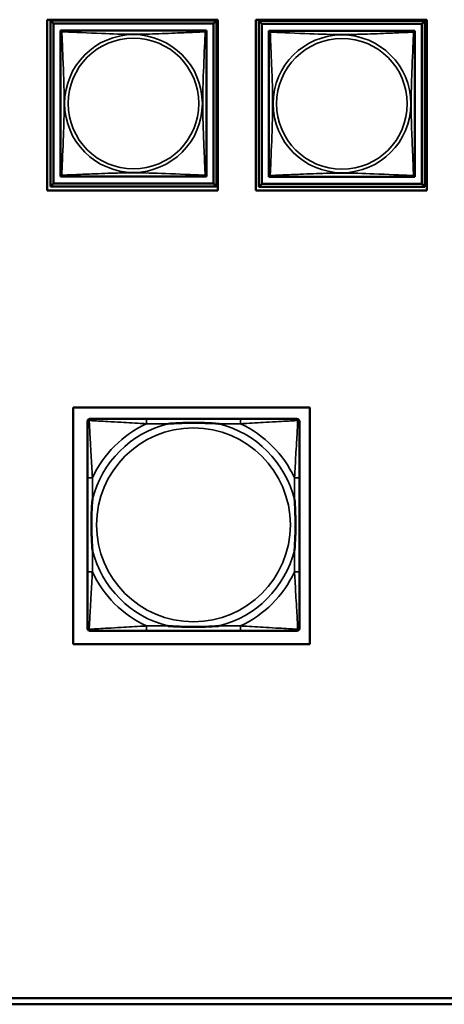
# Model space of a CAD drawing. Header units: inches. Extents: x 0.2 to 58.8, y 1.7 to 68.8.
# Tile 258 of 283: x 45.9 to 47.3, y 54 to 57.2. Entities that reach past the tile are written whole.
import ezdxf

# ---------------------------------------------------------------- set-up
doc = ezdxf.new("R2010")
doc.units = ezdxf.units.IN
doc.header["$MEASUREMENT"] = 0
doc.layers.add('Visible (ANSI)', color=7, linetype='Continuous', lineweight=50)
doc.layers.add('Visible Narrow (ANSI)', color=7, linetype='Continuous', lineweight=35)

msp = doc.modelspace()

# ---------------------------------------------------------------- linework, layer by layer
at = {"layer": 'Visible (ANSI)'}
for p, q in [((45.9675, 56.641), (45.9675, 57.1934)), ((45.9675, 57.1934), (46.5199, 57.1934)), ((46.5199, 57.1934), (46.5199, 56.641)), ((46.6425, 56.641), (46.6425, 57.1934)), ((46.6425, 57.1934), (47.1949, 57.1934)), ((47.1949, 57.1934), (47.1949, 56.641)), ((45.978, 57.1912), (46.5154, 57.1912)), ((45.9878, 57.1813), (45.978, 57.1912)), ((45.978, 56.6538), (45.978, 57.1912)), ((45.9878, 57.1813), (46.5056, 57.1813)), ((45.9878, 56.6636), (45.9878, 57.1813)), ((46.5154, 57.1912), (46.5056, 57.1813)), ((46.5056, 57.1813), (46.5056, 56.6636)), ((46.5154, 57.1912), (46.5154, 56.6538)), ((46.652, 57.1902), (47.1894, 57.1902)), ((46.6618, 57.1803), (46.652, 57.1902)), ((46.652, 56.6528), (46.652, 57.1902)), ((46.6618, 57.1803), (47.1796, 57.1803)), ((46.6618, 56.6626), (46.6618, 57.1803)), ((47.1894, 57.1902), (47.1796, 57.1803)), ((47.1796, 57.1803), (47.1796, 56.6626)), ((47.1894, 57.1902), (47.1894, 56.6528)), ((46.0105, 57.1529), (46.0105, 57.1587)), ((46.0105, 57.1587), (46.0163, 57.1587)), ((46.4771, 57.1587), (46.4829, 57.1587)), ((46.4829, 57.1587), (46.4829, 57.1528)), ((46.6845, 57.1519), (46.6845, 57.1577)), ((46.6845, 57.1577), (46.6903, 57.1577)), ((47.1511, 57.1577), (47.1569, 57.1577)), ((47.1569, 57.1577), (47.1569, 57.1518)), ((46.0105, 56.6863), (46.0105, 56.6921)), ((46.0164, 56.6863), (46.0105, 56.6863)), ((46.4829, 56.6863), (46.477, 56.6863)), ((46.4829, 56.6922), (46.4829, 56.6863)), ((46.6845, 56.6853), (46.6845, 56.6911)), ((46.6904, 56.6853), (46.6845, 56.6853)), ((47.1569, 56.6853), (47.151, 56.6853)), ((47.1569, 56.6912), (47.1569, 56.6853)), ((45.9878, 56.6636), (45.978, 56.6538)), ((46.5154, 56.6538), (45.978, 56.6538)), ((46.5056, 56.6636), (45.9878, 56.6636)), ((46.5056, 56.6636), (46.5154, 56.6538)), ((46.6618, 56.6626), (46.652, 56.6528)), ((47.1894, 56.6528), (46.652, 56.6528)), ((47.1796, 56.6626), (46.6618, 56.6626)), ((47.1796, 56.6626), (47.1894, 56.6528)), ((46.5199, 56.641), (45.9675, 56.641)), ((47.1949, 56.641), (46.6425, 56.641)), ((46.0522, 55.9397), (46.8172, 55.9397)), ((46.0522, 55.1747), (46.0522, 55.9397)), ((46.8172, 55.9397), (46.8172, 55.1747)), ((46.0982, 55.2258), (46.0982, 55.8951)), ((46.106, 55.903), (46.11, 55.903)), ((46.5927, 55.903), (46.2887, 55.903)), ((46.7714, 55.903), (46.7753, 55.903)), ((46.7832, 55.8951), (46.7832, 55.8912)), ((46.0982, 55.7124), (46.0982, 55.4085)), ((46.7832, 55.4085), (46.7832, 55.7124)), ((46.7832, 55.2298), (46.7832, 55.2258)), ((46.7753, 55.218), (46.106, 55.218)), ((46.2887, 55.218), (46.5927, 55.218)), ((46.8172, 55.1747), (46.0522, 55.1747)), ((45.4121, 54.0308), (52.3102, 54.0308)), ((52.3102, 54.0108), (45.4121, 54.0108))]:
    msp.add_line(p, q, dxfattribs=at)
for centre, radius, start, end in [((46.0164, 57.1528), 0.00591, 90, 180), ((46.477, 57.1528), 0.00591, 0, 90), ((46.6904, 57.1518), 0.00591, 90, 180), ((47.151, 57.1518), 0.00591, 0, 90), ((46.0164, 56.6922), 0.00591, 180, 270), ((46.477, 56.6922), 0.00591, 270, 360), ((46.6904, 56.6912), 0.00591, 180, 270), ((47.151, 56.6912), 0.00591, 270, 360), ((46.11, 55.8912), 0.0118, 90, 180), ((46.106, 55.8951), 0.00787, 90, 180), ((46.7714, 55.8912), 0.0118, 0, 90), ((46.7753, 55.8951), 0.00787, 0, 90), ((46.11, 55.2298), 0.0118, 180, 270), ((46.106, 55.2258), 0.00787, 180, 270), ((46.7714, 55.2298), 0.0118, 270, 360), ((46.7753, 55.2258), 0.00787, 270, 0)]:
    msp.add_arc(centre, radius, start, end, dxfattribs=at)
for points, knots in [([(46.0105, 57.1528), (46.0105, 57.1522), (46.0105, 57.1495), (46.0105, 57.1451), (46.0105, 57.137), (46.0105, 57.1231), (46.0105, 57.1069), (46.0105, 57.0908), (46.0105, 57.0726), (46.0105, 57.054), (46.0105, 57.0276), (46.0105, 57.0003), (46.0105, 56.9732), (46.0105, 56.9563), (46.0105, 56.9394), (46.0105, 56.9225), (46.0105, 56.8886), (46.0105, 56.8548), (46.0105, 56.8211), (46.0105, 56.7791), (46.0105, 56.7351), (46.0105, 56.7096), (46.0105, 56.6995), (46.0105, 56.6931), (46.0105, 56.6922)], [0.325731, 0.325731, 0.325731, 0.325731, 0.404774, 0.404774, 0.404774, 0.550532, 0.550532, 0.550532, 0.69629, 0.69629, 0.69629, 0.902598, 0.902598, 0.902598, 1.03154, 1.03154, 1.03154, 1.289425, 1.289425, 1.289425, 1.610774, 1.610774, 1.610774, 1.73735, 1.73735, 1.73735, 1.73735]), ([(46.477, 57.1587), (46.4764, 57.1587), (46.4737, 57.1587), (46.4693, 57.1587), (46.4612, 57.1587), (46.4473, 57.1587), (46.4311, 57.1587), (46.415, 57.1587), (46.3968, 57.1587), (46.3782, 57.1587), (46.3518, 57.1587), (46.3245, 57.1587), (46.2975, 57.1587), (46.2805, 57.1587), (46.2636, 57.1587), (46.2467, 57.1587), (46.2128, 57.1587), (46.179, 57.1587), (46.1453, 57.1587), (46.1033, 57.1587), (46.0594, 57.1587), (46.0338, 57.1587), (46.0237, 57.1587), (46.0173, 57.1587), (46.0164, 57.1587)], [0.325731, 0.325731, 0.325731, 0.325731, 0.404774, 0.404774, 0.404774, 0.550532, 0.550532, 0.550532, 0.69629, 0.69629, 0.69629, 0.902598, 0.902598, 0.902598, 1.03154, 1.03154, 1.03154, 1.289425, 1.289425, 1.289425, 1.610774, 1.610774, 1.610774, 1.73735, 1.73735, 1.73735, 1.73735]), ([(46.4829, 56.6922), (46.4829, 56.6927), (46.4829, 56.6955), (46.4829, 56.6999), (46.4829, 56.708), (46.4829, 56.7219), (46.4829, 56.738), (46.4829, 56.7542), (46.4829, 56.7724), (46.4829, 56.791), (46.4829, 56.8174), (46.4829, 56.8447), (46.4829, 56.8717), (46.4829, 56.8886), (46.4829, 56.9056), (46.4829, 56.9225), (46.4829, 56.9563), (46.4829, 56.9902), (46.4829, 57.0239), (46.4829, 57.0659), (46.4829, 57.1098), (46.4829, 57.1354), (46.4829, 57.1454), (46.4829, 57.1518), (46.4829, 57.1528)], [0.325731, 0.325731, 0.325731, 0.325731, 0.404774, 0.404774, 0.404774, 0.550532, 0.550532, 0.550532, 0.69629, 0.69629, 0.69629, 0.902598, 0.902598, 0.902598, 1.03154, 1.03154, 1.03154, 1.289425, 1.289425, 1.289425, 1.610774, 1.610774, 1.610774, 1.73735, 1.73735, 1.73735, 1.73735]), ([(46.6845, 57.1518), (46.6845, 57.1512), (46.6845, 57.1485), (46.6845, 57.1441), (46.6845, 57.136), (46.6845, 57.1221), (46.6845, 57.1059), (46.6845, 57.0898), (46.6845, 57.0716), (46.6845, 57.053), (46.6845, 57.0266), (46.6845, 56.9993), (46.6845, 56.9722), (46.6845, 56.9553), (46.6845, 56.9384), (46.6845, 56.9215), (46.6845, 56.8876), (46.6845, 56.8538), (46.6845, 56.8201), (46.6845, 56.7781), (46.6845, 56.7341), (46.6845, 56.7086), (46.6845, 56.6985), (46.6845, 56.6921), (46.6845, 56.6912)], [0.325731, 0.325731, 0.325731, 0.325731, 0.404774, 0.404774, 0.404774, 0.550532, 0.550532, 0.550532, 0.69629, 0.69629, 0.69629, 0.902598, 0.902598, 0.902598, 1.03154, 1.03154, 1.03154, 1.289425, 1.289425, 1.289425, 1.610774, 1.610774, 1.610774, 1.73735, 1.73735, 1.73735, 1.73735]), ([(47.151, 57.1577), (47.1504, 57.1577), (47.1477, 57.1577), (47.1433, 57.1577), (47.1352, 57.1577), (47.1213, 57.1577), (47.1051, 57.1577), (47.089, 57.1577), (47.0708, 57.1577), (47.0522, 57.1577), (47.0258, 57.1577), (46.9985, 57.1577), (46.9715, 57.1577), (46.9545, 57.1577), (46.9376, 57.1577), (46.9207, 57.1577), (46.8868, 57.1577), (46.853, 57.1577), (46.8193, 57.1577), (46.7773, 57.1577), (46.7334, 57.1577), (46.7078, 57.1577), (46.6977, 57.1577), (46.6913, 57.1577), (46.6904, 57.1577)], [0.325731, 0.325731, 0.325731, 0.325731, 0.404774, 0.404774, 0.404774, 0.550532, 0.550532, 0.550532, 0.69629, 0.69629, 0.69629, 0.902598, 0.902598, 0.902598, 1.03154, 1.03154, 1.03154, 1.289425, 1.289425, 1.289425, 1.610774, 1.610774, 1.610774, 1.73735, 1.73735, 1.73735, 1.73735]), ([(47.1569, 56.6912), (47.1569, 56.6917), (47.1569, 56.6945), (47.1569, 56.6989), (47.1569, 56.707), (47.1569, 56.7209), (47.1569, 56.737), (47.1569, 56.7532), (47.1569, 56.7714), (47.1569, 56.79), (47.1569, 56.8164), (47.1569, 56.8437), (47.1569, 56.8707), (47.1569, 56.8876), (47.1569, 56.9046), (47.1569, 56.9215), (47.1569, 56.9553), (47.1569, 56.9892), (47.1569, 57.0229), (47.1569, 57.0649), (47.1569, 57.1088), (47.1569, 57.1344), (47.1569, 57.1444), (47.1569, 57.1508), (47.1569, 57.1518)], [0.325731, 0.325731, 0.325731, 0.325731, 0.404774, 0.404774, 0.404774, 0.550532, 0.550532, 0.550532, 0.69629, 0.69629, 0.69629, 0.902598, 0.902598, 0.902598, 1.03154, 1.03154, 1.03154, 1.289425, 1.289425, 1.289425, 1.610774, 1.610774, 1.610774, 1.73735, 1.73735, 1.73735, 1.73735]), ([(46.0164, 56.6863), (46.017, 56.6863), (46.0197, 56.6863), (46.0241, 56.6863), (46.0322, 56.6863), (46.0461, 56.6863), (46.0622, 56.6863), (46.0784, 56.6863), (46.0966, 56.6863), (46.1152, 56.6863), (46.1416, 56.6863), (46.1689, 56.6863), (46.1959, 56.6863), (46.2128, 56.6863), (46.2298, 56.6863), (46.2467, 56.6863), (46.2805, 56.6863), (46.3144, 56.6863), (46.3481, 56.6863), (46.3901, 56.6863), (46.434, 56.6863), (46.4596, 56.6863), (46.4697, 56.6863), (46.4761, 56.6863), (46.477, 56.6863)], [0.325731, 0.325731, 0.325731, 0.325731, 0.404774, 0.404774, 0.404774, 0.550532, 0.550532, 0.550532, 0.69629, 0.69629, 0.69629, 0.902598, 0.902598, 0.902598, 1.03154, 1.03154, 1.03154, 1.289425, 1.289425, 1.289425, 1.610774, 1.610774, 1.610774, 1.73735, 1.73735, 1.73735, 1.73735]), ([(46.6904, 56.6853), (46.691, 56.6853), (46.6937, 56.6853), (46.6981, 56.6853), (46.7062, 56.6853), (46.7201, 56.6853), (46.7362, 56.6853), (46.7524, 56.6853), (46.7706, 56.6853), (46.7892, 56.6853), (46.8156, 56.6853), (46.8429, 56.6853), (46.8699, 56.6853), (46.8868, 56.6853), (46.9038, 56.6853), (46.9207, 56.6853), (46.9545, 56.6853), (46.9884, 56.6853), (47.0221, 56.6853), (47.0641, 56.6853), (47.108, 56.6853), (47.1336, 56.6853), (47.1437, 56.6853), (47.1501, 56.6853), (47.151, 56.6853)], [0.325731, 0.325731, 0.325731, 0.325731, 0.404774, 0.404774, 0.404774, 0.550532, 0.550532, 0.550532, 0.69629, 0.69629, 0.69629, 0.902598, 0.902598, 0.902598, 1.03154, 1.03154, 1.03154, 1.289425, 1.289425, 1.289425, 1.610774, 1.610774, 1.610774, 1.73735, 1.73735, 1.73735, 1.73735]), ([(46.0982, 55.8912), (46.0982, 55.8763), (46.0982, 55.8347), (46.0982, 55.7941), (46.0982, 55.7675), (46.0982, 55.7397), (46.0982, 55.7124)], [-0.5252205, -0.5252205, -0.5252205, -0.5252205, -0.20743, -0.20743, -0.20743, 0, 0, 0, 0]), ([(46.2887, 55.903), (46.2852, 55.903), (46.2816, 55.903), (46.278, 55.903), (46.2448, 55.903), (46.2111, 55.903), (46.1802, 55.903), (46.1533, 55.903), (46.1277, 55.903), (46.1143, 55.903), (46.1127, 55.903), (46.1112, 55.903), (46.11, 55.903)], [0, 0, 0, 0, 0.0272471, 0.0272471, 0.0272471, 0.2790553, 0.2790553, 0.2790553, 0.4988354, 0.4988354, 0.4988354, 0.5252205, 0.5252205, 0.5252205, 0.5252205]), ([(46.3579, 55.8872), (46.3584, 55.8873), (46.3588, 55.8873), (46.3753, 55.8886), (46.3914, 55.8894), (46.4143, 55.8901), (46.421, 55.8903), (46.4302, 55.8904), (46.4327, 55.8904), (46.4368, 55.8904), (46.4384, 55.8904), (46.4415, 55.8904), (46.443, 55.8904), (46.4466, 55.8904), (46.4486, 55.8904), (46.4548, 55.8903), (46.459, 55.8903), (46.4687, 55.8901), (46.4743, 55.8899), (46.494, 55.8892), (46.5081, 55.8884), (46.5226, 55.8873), (46.523, 55.8873), (46.5234, 55.8872)], [-0.416114, -0.416114, -0.416114, -0.416114, -0.4127691, -0.4127691, -0.2896446, -0.2896446, -0.2388934, -0.2388934, -0.2201881, -0.2201881, -0.2080204, -0.2080204, -0.196499, -0.196499, -0.1809939, -0.1809939, -0.149741, -0.149741, -0.1073162, -0.1073162, 0, 0, 0.0033356, 0.0033356, 0.0033356, 0.0033356]), ([(46.7714, 55.903), (46.7565, 55.903), (46.7149, 55.903), (46.6743, 55.903), (46.6477, 55.903), (46.6199, 55.903), (46.5927, 55.903)], [-0.5252205, -0.5252205, -0.5252205, -0.5252205, -0.20743, -0.20743, -0.20743, 0, 0, 0, 0]), ([(46.7832, 55.7124), (46.7832, 55.716), (46.7832, 55.7196), (46.7832, 55.7232), (46.7832, 55.7564), (46.7832, 55.7901), (46.7832, 55.821), (46.7832, 55.8479), (46.7832, 55.8735), (46.7832, 55.8869), (46.7832, 55.8885), (46.7832, 55.8899), (46.7832, 55.8912)], [0, 0, 0, 0, 0.0272471, 0.0272471, 0.0272471, 0.2790553, 0.2790553, 0.2790553, 0.4988354, 0.4988354, 0.4988354, 0.5252205, 0.5252205, 0.5252205, 0.5252205]), ([(46.1139, 55.4777), (46.1139, 55.4782), (46.1139, 55.4786), (46.1126, 55.4951), (46.1118, 55.5112), (46.1111, 55.5341), (46.1109, 55.5408), (46.1108, 55.55), (46.1108, 55.5525), (46.1108, 55.5566), (46.1108, 55.5582), (46.1108, 55.5613), (46.1108, 55.5628), (46.1108, 55.5664), (46.1108, 55.5684), (46.1108, 55.5746), (46.1109, 55.5787), (46.1111, 55.5885), (46.1113, 55.5941), (46.112, 55.6138), (46.1128, 55.6279), (46.1139, 55.6424), (46.1139, 55.6428), (46.1139, 55.6432)], [-0.416114, -0.416114, -0.416114, -0.416114, -0.4127691, -0.4127691, -0.2896446, -0.2896446, -0.2388934, -0.2388934, -0.2201881, -0.2201881, -0.2080204, -0.2080204, -0.196499, -0.196499, -0.1809939, -0.1809939, -0.149741, -0.149741, -0.1073162, -0.1073162, 0, 0, 0.0033356, 0.0033356, 0.0033356, 0.0033356]), ([(46.7675, 55.6432), (46.7675, 55.6428), (46.7675, 55.6424), (46.7688, 55.6259), (46.7696, 55.6098), (46.7703, 55.5868), (46.7705, 55.5801), (46.7706, 55.571), (46.7706, 55.5685), (46.7706, 55.5644), (46.7706, 55.5628), (46.7706, 55.5597), (46.7706, 55.5581), (46.7706, 55.5546), (46.7706, 55.5525), (46.7706, 55.5464), (46.7705, 55.5422), (46.7703, 55.5325), (46.7701, 55.5269), (46.7694, 55.5071), (46.7686, 55.4931), (46.7675, 55.4786), (46.7675, 55.4782), (46.7675, 55.4777)], [-0.416114, -0.416114, -0.416114, -0.416114, -0.4127691, -0.4127691, -0.2896446, -0.2896446, -0.2388934, -0.2388934, -0.2201881, -0.2201881, -0.2080204, -0.2080204, -0.196499, -0.196499, -0.1809939, -0.1809939, -0.149741, -0.149741, -0.1073162, -0.1073162, 0, 0, 0.0033356, 0.0033356, 0.0033356, 0.0033356]), ([(46.0982, 55.4085), (46.0982, 55.3813), (46.0982, 55.3534), (46.0982, 55.3269), (46.0982, 55.2863), (46.0982, 55.2447), (46.0982, 55.2298)], [3.9382945, 3.9382945, 3.9382945, 3.9382945, 4.1457245, 4.1457245, 4.1457245, 4.463515, 4.463515, 4.463515, 4.463515]), ([(46.7832, 55.2298), (46.7832, 55.2447), (46.7832, 55.2863), (46.7832, 55.3269), (46.7832, 55.3534), (46.7832, 55.3813), (46.7832, 55.4085)], [-0.5252205, -0.5252205, -0.5252205, -0.5252205, -0.20743, -0.20743, -0.20743, 0, 0, 0, 0]), ([(46.5234, 55.2337), (46.523, 55.2337), (46.5226, 55.2336), (46.5081, 55.2326), (46.494, 55.2318), (46.4743, 55.231), (46.4687, 55.2309), (46.459, 55.2307), (46.4548, 55.2306), (46.4486, 55.2306), (46.4466, 55.2305), (46.443, 55.2305), (46.4415, 55.2305), (46.4384, 55.2305), (46.4368, 55.2305), (46.4327, 55.2306), (46.4302, 55.2306), (46.421, 55.2307), (46.4143, 55.2308), (46.3914, 55.2315), (46.3753, 55.2324), (46.3588, 55.2336), (46.3584, 55.2337), (46.3579, 55.2337)], [-0.4149464, -0.4149464, -0.4149464, -0.4149464, -0.41162, -0.41162, -0.3046026, -0.3046026, -0.2622958, -0.2622958, -0.23113, -0.23113, -0.215668, -0.215668, -0.2041787, -0.2041787, -0.1920448, -0.1920448, -0.1733916, -0.1733916, -0.1227817, -0.1227817, 0, 0, 0.0033356, 0.0033356, 0.0033356, 0.0033356]), ([(46.11, 55.218), (46.1249, 55.218), (46.1665, 55.218), (46.2071, 55.218), (46.2337, 55.218), (46.2615, 55.218), (46.2887, 55.218)], [-0.5252205, -0.5252205, -0.5252205, -0.5252205, -0.20743, -0.20743, -0.20743, 0, 0, 0, 0]), ([(46.5927, 55.218), (46.6199, 55.218), (46.6477, 55.218), (46.6743, 55.218), (46.7149, 55.218), (46.7565, 55.218), (46.7714, 55.218)], [3.9382945, 3.9382945, 3.9382945, 3.9382945, 4.1457245, 4.1457245, 4.1457245, 4.463515, 4.463515, 4.463515, 4.463515])]:
    msp.add_open_spline(points, degree=3, knots=knots, dxfattribs=at)
at = {"layer": 'Visible Narrow (ANSI)'}
for p, q in [((46.2887, 55.903), (46.2887, 55.8872)), ((46.5927, 55.903), (46.5927, 55.8872)), ((46.2887, 55.8872), (46.3579, 55.8872)), ((46.5234, 55.8872), (46.5927, 55.8872)), ((46.1139, 55.7124), (46.0982, 55.7124)), ((46.1139, 55.6432), (46.1139, 55.7124)), ((46.7832, 55.7124), (46.7675, 55.7124)), ((46.7675, 55.7124), (46.7675, 55.6432)), ((46.1139, 55.4085), (46.1139, 55.4777)), ((46.7675, 55.4777), (46.7675, 55.4085)), ((46.1139, 55.4085), (46.0982, 55.4085)), ((46.7832, 55.4085), (46.7675, 55.4085)), ((46.2887, 55.2337), (46.2887, 55.218)), ((46.3579, 55.2337), (46.2887, 55.2337)), ((46.5927, 55.2337), (46.5234, 55.2337)), ((46.5927, 55.2337), (46.5927, 55.218))]:
    msp.add_line(p, q, dxfattribs=at)
for centre, radius in [((46.2467, 56.9225), 0.2227), ((46.2467, 56.9225), 0.2113), ((46.9207, 56.9215), 0.2227), ((46.9207, 56.9215), 0.2113), ((46.4407, 55.5605), 0.3133)]:
    msp.add_circle(centre, radius, dxfattribs=at)
for radius, start, end in [(0.3371, 104.2103, 165.7897), (0.3604, 114.9407, 155.0593), (0.3371, 14.2103, 75.7897), (0.3604, 24.9407, 65.0593), (0.3371, 194.2103, 255.7897), (0.3371, 284.2103, 345.7897), (0.3604, 204.9407, 245.0593), (0.3604, 294.9407, 335.0593)]:
    msp.add_arc((46.4407, 55.5605), radius, start, end, dxfattribs=at)
for points, knots in [([(46.0105, 57.1528), (46.0105, 57.1529), (46.0105, 57.153), (46.0105, 57.1533), (46.0106, 57.1535), (46.0107, 57.1537), (46.0108, 57.1539), (46.0109, 57.154), (46.011, 57.1541), (46.0112, 57.1542), (46.0114, 57.1543), (46.012, 57.1545), (46.0125, 57.1546), (46.0136, 57.1545), (46.0142, 57.1544), (46.015, 57.1542)], [-0.0844808, -0.0844808, -0.0844808, -0.0844808, -0.06943799, -0.06943799, -0.05587828, -0.05587828, -0.04740346, -0.04740346, -0.04210669, -0.04210669, -0.03151317, -0.03151317, -0.01456352, -0.01456352, 0.00026741, 0.00026741, 0.00026741, 0.00026741]), ([(46.015, 57.1542), (46.0148, 57.1549), (46.0147, 57.1556), (46.0146, 57.1567), (46.0147, 57.1572), (46.0148, 57.1578), (46.0149, 57.1579), (46.0151, 57.1582), (46.0152, 57.1582), (46.0153, 57.1584), (46.0154, 57.1585), (46.0157, 57.1586), (46.0159, 57.1586), (46.0162, 57.1587), (46.0163, 57.1587), (46.0164, 57.1587)], [-0.00026741, -0.00026741, -0.00026741, -0.00026741, 0.01456352, 0.01456352, 0.03151317, 0.03151317, 0.04210669, 0.04210669, 0.04740346, 0.04740346, 0.05587828, 0.05587828, 0.06943799, 0.06943799, 0.0844808, 0.0844808, 0.0844808, 0.0844808]), ([(46.015, 56.6908), (46.0151, 56.6936), (46.0153, 56.6971), (46.0154, 56.7011), (46.0165, 56.7287), (46.0186, 56.7758), (46.0203, 56.8193), (46.0217, 56.8542), (46.0227, 56.8884), (46.0227, 56.9225), (46.0227, 56.9395), (46.0225, 56.9566), (46.022, 56.9737), (46.0214, 57.0012), (46.0202, 57.0294), (46.019, 57.057), (46.0182, 57.0766), (46.0174, 57.0959), (46.0167, 57.1132), (46.0159, 57.1304), (46.0154, 57.1453), (46.015, 57.1542)], [-1.657319, -1.657319, -1.657319, -1.657319, -1.610774, -1.610774, -1.610774, -1.289425, -1.289425, -1.289425, -1.03154, -1.03154, -1.03154, -0.902598, -0.902598, -0.902598, -0.69629, -0.69629, -0.69629, -0.550532, -0.550532, -0.550532, -0.405761, -0.405761, -0.405761, -0.405761]), ([(46.015, 57.1542), (46.0178, 57.154), (46.0213, 57.1539), (46.0253, 57.1538), (46.053, 57.1527), (46.1, 57.1505), (46.1435, 57.1488), (46.1784, 57.1475), (46.2126, 57.1465), (46.2467, 57.1465), (46.2637, 57.1465), (46.2808, 57.1467), (46.298, 57.1471), (46.3254, 57.1478), (46.3536, 57.1489), (46.3812, 57.1501), (46.4008, 57.1509), (46.4201, 57.1518), (46.4374, 57.1525), (46.4546, 57.1532), (46.4695, 57.1538), (46.4784, 57.1542)], [-1.657319, -1.657319, -1.657319, -1.657319, -1.610774, -1.610774, -1.610774, -1.289425, -1.289425, -1.289425, -1.03154, -1.03154, -1.03154, -0.902598, -0.902598, -0.902598, -0.69629, -0.69629, -0.69629, -0.550532, -0.550532, -0.550532, -0.405761, -0.405761, -0.405761, -0.405761]), ([(46.4784, 57.1542), (46.4783, 57.1513), (46.4781, 57.1478), (46.478, 57.1438), (46.4769, 57.1162), (46.4748, 57.0692), (46.473, 57.0257), (46.4717, 56.9907), (46.4707, 56.9566), (46.4707, 56.9225), (46.4707, 56.9054), (46.4709, 56.8884), (46.4713, 56.8712), (46.472, 56.8437), (46.4732, 56.8156), (46.4743, 56.7879), (46.4752, 56.7684), (46.476, 56.749), (46.4767, 56.7317), (46.4774, 56.7146), (46.478, 56.6996), (46.4784, 56.6908)], [-1.657319, -1.657319, -1.657319, -1.657319, -1.610774, -1.610774, -1.610774, -1.289425, -1.289425, -1.289425, -1.03154, -1.03154, -1.03154, -0.902598, -0.902598, -0.902598, -0.69629, -0.69629, -0.69629, -0.550532, -0.550532, -0.550532, -0.405761, -0.405761, -0.405761, -0.405761]), ([(46.477, 57.1587), (46.4771, 57.1587), (46.4772, 57.1587), (46.4775, 57.1586), (46.4777, 57.1586), (46.478, 57.1585), (46.4781, 57.1584), (46.4782, 57.1582), (46.4783, 57.1582), (46.4784, 57.1579), (46.4785, 57.1578), (46.4787, 57.1572), (46.4788, 57.1567), (46.4787, 57.1556), (46.4786, 57.1549), (46.4784, 57.1542)], [-0.0844808, -0.0844808, -0.0844808, -0.0844808, -0.06943799, -0.06943799, -0.05587828, -0.05587828, -0.04740346, -0.04740346, -0.04210669, -0.04210669, -0.03151317, -0.03151317, -0.01456352, -0.01456352, 0.00026741, 0.00026741, 0.00026741, 0.00026741]), ([(46.4784, 57.1542), (46.4791, 57.1544), (46.4798, 57.1545), (46.4809, 57.1546), (46.4814, 57.1545), (46.482, 57.1543), (46.4822, 57.1542), (46.4824, 57.1541), (46.4824, 57.154), (46.4826, 57.1539), (46.4827, 57.1537), (46.4828, 57.1535), (46.4829, 57.1533), (46.4829, 57.153), (46.4829, 57.1529), (46.4829, 57.1528)], [-0.00026741, -0.00026741, -0.00026741, -0.00026741, 0.01456352, 0.01456352, 0.03151317, 0.03151317, 0.04210669, 0.04210669, 0.04740346, 0.04740346, 0.05587828, 0.05587828, 0.06943799, 0.06943799, 0.0844808, 0.0844808, 0.0844808, 0.0844808]), ([(46.6845, 57.1518), (46.6845, 57.1519), (46.6845, 57.152), (46.6845, 57.1523), (46.6846, 57.1525), (46.6847, 57.1527), (46.6848, 57.1529), (46.6849, 57.153), (46.685, 57.1531), (46.6852, 57.1532), (46.6854, 57.1533), (46.686, 57.1535), (46.6865, 57.1536), (46.6876, 57.1535), (46.6882, 57.1534), (46.689, 57.1532)], [-0.0844808, -0.0844808, -0.0844808, -0.0844808, -0.06943799, -0.06943799, -0.05587828, -0.05587828, -0.04740346, -0.04740346, -0.04210669, -0.04210669, -0.03151317, -0.03151317, -0.01456352, -0.01456352, 0.00026741, 0.00026741, 0.00026741, 0.00026741]), ([(46.689, 57.1532), (46.6888, 57.1539), (46.6887, 57.1546), (46.6886, 57.1557), (46.6887, 57.1562), (46.6888, 57.1568), (46.6889, 57.1569), (46.6891, 57.1572), (46.6892, 57.1572), (46.6893, 57.1574), (46.6894, 57.1575), (46.6897, 57.1576), (46.6899, 57.1576), (46.6902, 57.1577), (46.6903, 57.1577), (46.6904, 57.1577)], [-0.00026741, -0.00026741, -0.00026741, -0.00026741, 0.01456352, 0.01456352, 0.03151317, 0.03151317, 0.04210669, 0.04210669, 0.04740346, 0.04740346, 0.05587828, 0.05587828, 0.06943799, 0.06943799, 0.0844808, 0.0844808, 0.0844808, 0.0844808]), ([(46.689, 56.6898), (46.6891, 56.6926), (46.6893, 56.6961), (46.6894, 56.7001), (46.6905, 56.7277), (46.6926, 56.7748), (46.6943, 56.8183), (46.6957, 56.8532), (46.6967, 56.8874), (46.6967, 56.9215), (46.6967, 56.9385), (46.6965, 56.9556), (46.696, 56.9727), (46.6954, 57.0002), (46.6942, 57.0284), (46.693, 57.056), (46.6922, 57.0756), (46.6914, 57.0949), (46.6907, 57.1122), (46.6899, 57.1294), (46.6894, 57.1443), (46.689, 57.1532)], [-1.657319, -1.657319, -1.657319, -1.657319, -1.610774, -1.610774, -1.610774, -1.289425, -1.289425, -1.289425, -1.03154, -1.03154, -1.03154, -0.902598, -0.902598, -0.902598, -0.69629, -0.69629, -0.69629, -0.550532, -0.550532, -0.550532, -0.405761, -0.405761, -0.405761, -0.405761]), ([(46.689, 57.1532), (46.6918, 57.153), (46.6953, 57.1529), (46.6993, 57.1528), (46.727, 57.1517), (46.774, 57.1495), (46.8175, 57.1478), (46.8524, 57.1465), (46.8866, 57.1455), (46.9207, 57.1455), (46.9377, 57.1455), (46.9548, 57.1457), (46.972, 57.1461), (46.9994, 57.1468), (47.0276, 57.1479), (47.0552, 57.1491), (47.0748, 57.1499), (47.0941, 57.1508), (47.1114, 57.1515), (47.1286, 57.1522), (47.1435, 57.1528), (47.1524, 57.1532)], [-1.657319, -1.657319, -1.657319, -1.657319, -1.610774, -1.610774, -1.610774, -1.289425, -1.289425, -1.289425, -1.03154, -1.03154, -1.03154, -0.902598, -0.902598, -0.902598, -0.69629, -0.69629, -0.69629, -0.550532, -0.550532, -0.550532, -0.405761, -0.405761, -0.405761, -0.405761]), ([(47.1524, 57.1532), (47.1523, 57.1503), (47.1521, 57.1468), (47.152, 57.1428), (47.1509, 57.1152), (47.1488, 57.0682), (47.147, 57.0247), (47.1457, 56.9897), (47.1447, 56.9556), (47.1447, 56.9215), (47.1447, 56.9044), (47.1449, 56.8874), (47.1453, 56.8702), (47.146, 56.8427), (47.1472, 56.8146), (47.1483, 56.7869), (47.1492, 56.7674), (47.15, 56.748), (47.1507, 56.7307), (47.1514, 56.7136), (47.152, 56.6986), (47.1524, 56.6898)], [-1.657319, -1.657319, -1.657319, -1.657319, -1.610774, -1.610774, -1.610774, -1.289425, -1.289425, -1.289425, -1.03154, -1.03154, -1.03154, -0.902598, -0.902598, -0.902598, -0.69629, -0.69629, -0.69629, -0.550532, -0.550532, -0.550532, -0.405761, -0.405761, -0.405761, -0.405761]), ([(47.151, 57.1577), (47.1511, 57.1577), (47.1512, 57.1577), (47.1515, 57.1576), (47.1517, 57.1576), (47.152, 57.1575), (47.1521, 57.1574), (47.1522, 57.1572), (47.1523, 57.1572), (47.1524, 57.1569), (47.1525, 57.1568), (47.1527, 57.1562), (47.1528, 57.1557), (47.1527, 57.1546), (47.1526, 57.1539), (47.1524, 57.1532)], [-0.0844808, -0.0844808, -0.0844808, -0.0844808, -0.06943799, -0.06943799, -0.05587828, -0.05587828, -0.04740346, -0.04740346, -0.04210669, -0.04210669, -0.03151317, -0.03151317, -0.01456352, -0.01456352, 0.00026741, 0.00026741, 0.00026741, 0.00026741]), ([(47.1524, 57.1532), (47.1531, 57.1534), (47.1538, 57.1535), (47.1549, 57.1536), (47.1554, 57.1535), (47.156, 57.1533), (47.1562, 57.1532), (47.1564, 57.1531), (47.1564, 57.153), (47.1566, 57.1529), (47.1567, 57.1527), (47.1568, 57.1525), (47.1569, 57.1523), (47.1569, 57.152), (47.1569, 57.1519), (47.1569, 57.1518)], [-0.00026741, -0.00026741, -0.00026741, -0.00026741, 0.01456352, 0.01456352, 0.03151317, 0.03151317, 0.04210669, 0.04210669, 0.04740346, 0.04740346, 0.05587828, 0.05587828, 0.06943799, 0.06943799, 0.0844808, 0.0844808, 0.0844808, 0.0844808]), ([(46.015, 56.6908), (46.0142, 56.6906), (46.0136, 56.6905), (46.0125, 56.6904), (46.012, 56.6905), (46.0114, 56.6906), (46.0112, 56.6907), (46.011, 56.6909), (46.0109, 56.6909), (46.0108, 56.6911), (46.0107, 56.6912), (46.0106, 56.6915), (46.0105, 56.6916), (46.0105, 56.6919), (46.0105, 56.6921), (46.0105, 56.6922)], [-0.00026741, -0.00026741, -0.00026741, -0.00026741, 0.01456352, 0.01456352, 0.03151317, 0.03151317, 0.04210669, 0.04210669, 0.04740346, 0.04740346, 0.05587828, 0.05587828, 0.06943799, 0.06943799, 0.0844808, 0.0844808, 0.0844808, 0.0844808]), ([(46.0164, 56.6863), (46.0163, 56.6863), (46.0162, 56.6863), (46.0159, 56.6863), (46.0157, 56.6864), (46.0154, 56.6865), (46.0153, 56.6866), (46.0152, 56.6867), (46.0151, 56.6868), (46.0149, 56.687), (46.0148, 56.6872), (46.0147, 56.6878), (46.0146, 56.6882), (46.0147, 56.6894), (46.0148, 56.69), (46.015, 56.6908)], [-0.0844808, -0.0844808, -0.0844808, -0.0844808, -0.06943799, -0.06943799, -0.05587828, -0.05587828, -0.04740346, -0.04740346, -0.04210669, -0.04210669, -0.03151317, -0.03151317, -0.01456352, -0.01456352, 0.00026741, 0.00026741, 0.00026741, 0.00026741]), ([(46.4784, 56.6908), (46.4755, 56.6909), (46.472, 56.691), (46.468, 56.6912), (46.4404, 56.6923), (46.3934, 56.6944), (46.3499, 56.6961), (46.315, 56.6975), (46.2808, 56.6985), (46.2467, 56.6985), (46.2297, 56.6985), (46.2126, 56.6983), (46.1954, 56.6978), (46.1679, 56.6972), (46.1398, 56.696), (46.1121, 56.6948), (46.0926, 56.694), (46.0732, 56.6932), (46.056, 56.6924), (46.0388, 56.6917), (46.0238, 56.6911), (46.015, 56.6908)], [-1.657319, -1.657319, -1.657319, -1.657319, -1.610774, -1.610774, -1.610774, -1.289425, -1.289425, -1.289425, -1.03154, -1.03154, -1.03154, -0.902598, -0.902598, -0.902598, -0.69629, -0.69629, -0.69629, -0.550532, -0.550532, -0.550532, -0.405761, -0.405761, -0.405761, -0.405761]), ([(46.4784, 56.6908), (46.4786, 56.69), (46.4787, 56.6894), (46.4788, 56.6882), (46.4787, 56.6878), (46.4785, 56.6872), (46.4784, 56.687), (46.4783, 56.6868), (46.4782, 56.6867), (46.4781, 56.6866), (46.478, 56.6865), (46.4777, 56.6864), (46.4775, 56.6863), (46.4772, 56.6863), (46.4771, 56.6863), (46.477, 56.6863)], [-0.00026741, -0.00026741, -0.00026741, -0.00026741, 0.01456352, 0.01456352, 0.03151317, 0.03151317, 0.04210669, 0.04210669, 0.04740346, 0.04740346, 0.05587828, 0.05587828, 0.06943799, 0.06943799, 0.0844808, 0.0844808, 0.0844808, 0.0844808]), ([(46.4829, 56.6922), (46.4829, 56.6921), (46.4829, 56.6919), (46.4829, 56.6916), (46.4828, 56.6915), (46.4827, 56.6912), (46.4826, 56.6911), (46.4824, 56.6909), (46.4824, 56.6909), (46.4822, 56.6907), (46.482, 56.6906), (46.4814, 56.6905), (46.4809, 56.6904), (46.4798, 56.6905), (46.4791, 56.6906), (46.4784, 56.6908)], [-0.0844808, -0.0844808, -0.0844808, -0.0844808, -0.06943799, -0.06943799, -0.05587828, -0.05587828, -0.04740346, -0.04740346, -0.04210669, -0.04210669, -0.03151317, -0.03151317, -0.01456352, -0.01456352, 0.00026741, 0.00026741, 0.00026741, 0.00026741]), ([(46.689, 56.6898), (46.6882, 56.6896), (46.6876, 56.6895), (46.6865, 56.6894), (46.686, 56.6895), (46.6854, 56.6896), (46.6852, 56.6897), (46.685, 56.6899), (46.6849, 56.6899), (46.6848, 56.6901), (46.6847, 56.6902), (46.6846, 56.6905), (46.6845, 56.6906), (46.6845, 56.6909), (46.6845, 56.6911), (46.6845, 56.6912)], [-0.00026741, -0.00026741, -0.00026741, -0.00026741, 0.01456352, 0.01456352, 0.03151317, 0.03151317, 0.04210669, 0.04210669, 0.04740346, 0.04740346, 0.05587828, 0.05587828, 0.06943799, 0.06943799, 0.0844808, 0.0844808, 0.0844808, 0.0844808]), ([(46.6904, 56.6853), (46.6903, 56.6853), (46.6902, 56.6853), (46.6899, 56.6853), (46.6897, 56.6854), (46.6894, 56.6855), (46.6893, 56.6856), (46.6892, 56.6857), (46.6891, 56.6858), (46.6889, 56.686), (46.6888, 56.6862), (46.6887, 56.6868), (46.6886, 56.6872), (46.6887, 56.6884), (46.6888, 56.689), (46.689, 56.6898)], [-0.0844808, -0.0844808, -0.0844808, -0.0844808, -0.06943799, -0.06943799, -0.05587828, -0.05587828, -0.04740346, -0.04740346, -0.04210669, -0.04210669, -0.03151317, -0.03151317, -0.01456352, -0.01456352, 0.00026741, 0.00026741, 0.00026741, 0.00026741]), ([(47.1524, 56.6898), (47.1495, 56.6899), (47.146, 56.69), (47.142, 56.6902), (47.1144, 56.6913), (47.0674, 56.6934), (47.0239, 56.6951), (46.989, 56.6965), (46.9548, 56.6975), (46.9207, 56.6975), (46.9037, 56.6975), (46.8866, 56.6973), (46.8694, 56.6968), (46.8419, 56.6962), (46.8138, 56.695), (46.7861, 56.6938), (46.7666, 56.693), (46.7472, 56.6922), (46.73, 56.6914), (46.7128, 56.6907), (46.6978, 56.6901), (46.689, 56.6898)], [-1.657319, -1.657319, -1.657319, -1.657319, -1.610774, -1.610774, -1.610774, -1.289425, -1.289425, -1.289425, -1.03154, -1.03154, -1.03154, -0.902598, -0.902598, -0.902598, -0.69629, -0.69629, -0.69629, -0.550532, -0.550532, -0.550532, -0.405761, -0.405761, -0.405761, -0.405761]), ([(47.1524, 56.6898), (47.1526, 56.689), (47.1527, 56.6884), (47.1528, 56.6872), (47.1527, 56.6868), (47.1525, 56.6862), (47.1524, 56.686), (47.1523, 56.6858), (47.1522, 56.6857), (47.1521, 56.6856), (47.152, 56.6855), (47.1517, 56.6854), (47.1515, 56.6853), (47.1512, 56.6853), (47.1511, 56.6853), (47.151, 56.6853)], [-0.00026741, -0.00026741, -0.00026741, -0.00026741, 0.01456352, 0.01456352, 0.03151317, 0.03151317, 0.04210669, 0.04210669, 0.04740346, 0.04740346, 0.05587828, 0.05587828, 0.06943799, 0.06943799, 0.0844808, 0.0844808, 0.0844808, 0.0844808]), ([(47.1569, 56.6912), (47.1569, 56.6911), (47.1569, 56.6909), (47.1569, 56.6906), (47.1568, 56.6905), (47.1567, 56.6902), (47.1566, 56.6901), (47.1564, 56.6899), (47.1564, 56.6899), (47.1562, 56.6897), (47.156, 56.6896), (47.1554, 56.6895), (47.1549, 56.6894), (47.1538, 56.6895), (47.1531, 56.6896), (47.1524, 56.6898)], [-0.0844808, -0.0844808, -0.0844808, -0.0844808, -0.06943799, -0.06943799, -0.05587828, -0.05587828, -0.04740346, -0.04740346, -0.04210669, -0.04210669, -0.03151317, -0.03151317, -0.01456352, -0.01456352, 0.00026741, 0.00026741, 0.00026741, 0.00026741]), ([(46.0982, 55.8912), (46.0982, 55.8918), (46.0983, 55.8924), (46.0985, 55.8933), (46.0987, 55.8938), (46.099, 55.8944), (46.0991, 55.8947), (46.0994, 55.895), (46.0995, 55.8952), (46.0998, 55.8956), (46.1001, 55.8958), (46.1008, 55.8965), (46.1013, 55.8968), (46.1023, 55.8973), (46.1029, 55.8975), (46.1035, 55.8977)], [-0.02627331, -0.02627331, -0.02627331, -0.02627331, -0.02158775, -0.02158775, -0.01736415, -0.01736415, -0.0147244, -0.0147244, -0.01307456, -0.01307456, -0.00977487, -0.00977487, -0.00449537, -0.00449537, 0.00012419, 0.00012419, 0.00012419, 0.00012419]), ([(46.1035, 55.8977), (46.1036, 55.8983), (46.1039, 55.8988), (46.1044, 55.8999), (46.1047, 55.9004), (46.1053, 55.9011), (46.1056, 55.9013), (46.106, 55.9017), (46.1061, 55.9018), (46.1065, 55.902), (46.1067, 55.9022), (46.1074, 55.9025), (46.1078, 55.9027), (46.1088, 55.9029), (46.1094, 55.903), (46.11, 55.903)], [-0.00012419, -0.00012419, -0.00012419, -0.00012419, 0.00449537, 0.00449537, 0.00977487, 0.00977487, 0.01307456, 0.01307456, 0.0147244, 0.0147244, 0.01736415, 0.01736415, 0.02158775, 0.02158775, 0.02627331, 0.02627331, 0.02627331, 0.02627331]), ([(46.1139, 55.7124), (46.1137, 55.7162), (46.1135, 55.72), (46.112, 55.7473), (46.1106, 55.7715), (46.1084, 55.8093), (46.1075, 55.8234), (46.1055, 55.8586), (46.1045, 55.8787), (46.1036, 55.8942), (46.1036, 55.896), (46.1035, 55.8977)], [0, 0, 0, 0, 0.0278591, 0.0278591, 0.201273, 0.201273, 0.3066357, 0.3066357, 0.475216, 0.475216, 0.5007189, 0.5007189, 0.5007189, 0.5007189]), ([(46.1035, 55.8977), (46.1052, 55.8976), (46.107, 55.8975), (46.1224, 55.8967), (46.1425, 55.8956), (46.1778, 55.8936), (46.1918, 55.8928), (46.2297, 55.8906), (46.2539, 55.8892), (46.2812, 55.8877), (46.285, 55.8875), (46.2887, 55.8872)], [-0.5007189, -0.5007189, -0.5007189, -0.5007189, -0.475216, -0.475216, -0.3066357, -0.3066357, -0.201273, -0.201273, -0.0278591, -0.0278591, 0, 0, 0, 0]), ([(46.5927, 55.8872), (46.5964, 55.8875), (46.6002, 55.8877), (46.6275, 55.8892), (46.6517, 55.8906), (46.6896, 55.8928), (46.7036, 55.8936), (46.7388, 55.8956), (46.759, 55.8967), (46.7744, 55.8975), (46.7762, 55.8976), (46.7779, 55.8977)], [0, 0, 0, 0, 0.0278591, 0.0278591, 0.201273, 0.201273, 0.3066357, 0.3066357, 0.475216, 0.475216, 0.5007189, 0.5007189, 0.5007189, 0.5007189]), ([(46.7779, 55.8977), (46.7778, 55.896), (46.7777, 55.8942), (46.7769, 55.8787), (46.7758, 55.8586), (46.7739, 55.8234), (46.773, 55.8093), (46.7708, 55.7715), (46.7694, 55.7473), (46.7679, 55.72), (46.7677, 55.7162), (46.7675, 55.7124)], [-0.5007189, -0.5007189, -0.5007189, -0.5007189, -0.475216, -0.475216, -0.3066357, -0.3066357, -0.201273, -0.201273, -0.0278591, -0.0278591, 0, 0, 0, 0]), ([(46.7714, 55.903), (46.772, 55.903), (46.7726, 55.9029), (46.7736, 55.9027), (46.774, 55.9025), (46.7746, 55.9022), (46.7749, 55.902), (46.7753, 55.9018), (46.7754, 55.9017), (46.7758, 55.9013), (46.7761, 55.9011), (46.7767, 55.9004), (46.777, 55.8999), (46.7775, 55.8988), (46.7778, 55.8983), (46.7779, 55.8977)], [-0.02627331, -0.02627331, -0.02627331, -0.02627331, -0.02158775, -0.02158775, -0.01736415, -0.01736415, -0.0147244, -0.0147244, -0.01307456, -0.01307456, -0.00977487, -0.00977487, -0.00449537, -0.00449537, 0.00012419, 0.00012419, 0.00012419, 0.00012419]), ([(46.7779, 55.8977), (46.7785, 55.8975), (46.7791, 55.8973), (46.7801, 55.8968), (46.7806, 55.8965), (46.7813, 55.8958), (46.7816, 55.8956), (46.7819, 55.8952), (46.782, 55.895), (46.7823, 55.8947), (46.7824, 55.8944), (46.7827, 55.8938), (46.7829, 55.8933), (46.7831, 55.8924), (46.7832, 55.8918), (46.7832, 55.8912)], [-0.00012419, -0.00012419, -0.00012419, -0.00012419, 0.00449537, 0.00449537, 0.00977487, 0.00977487, 0.01307456, 0.01307456, 0.0147244, 0.0147244, 0.01736415, 0.01736415, 0.02158775, 0.02158775, 0.02627331, 0.02627331, 0.02627331, 0.02627331]), ([(46.1035, 55.2232), (46.1036, 55.2249), (46.1036, 55.2268), (46.1045, 55.2422), (46.1055, 55.2623), (46.1075, 55.2976), (46.1084, 55.3116), (46.1106, 55.3495), (46.112, 55.3736), (46.1135, 55.401), (46.1137, 55.4048), (46.1139, 55.4085)], [-4.4390134, -4.4390134, -4.4390134, -4.4390134, -4.4135105, -4.4135105, -4.2449302, -4.2449302, -4.1395675, -4.1395675, -3.9661536, -3.9661536, -3.9382945, -3.9382945, -3.9382945, -3.9382945]), ([(46.7675, 55.4085), (46.7677, 55.4048), (46.7679, 55.401), (46.7694, 55.3736), (46.7708, 55.3495), (46.773, 55.3116), (46.7739, 55.2976), (46.7758, 55.2623), (46.7769, 55.2422), (46.7777, 55.2268), (46.7778, 55.2249), (46.7779, 55.2232)], [0, 0, 0, 0, 0.0278591, 0.0278591, 0.201273, 0.201273, 0.3066357, 0.3066357, 0.475216, 0.475216, 0.5007189, 0.5007189, 0.5007189, 0.5007189]), ([(46.1035, 55.2232), (46.1029, 55.2234), (46.1023, 55.2236), (46.1013, 55.2242), (46.1008, 55.2245), (46.1001, 55.2251), (46.0998, 55.2254), (46.0995, 55.2258), (46.0994, 55.2259), (46.0991, 55.2263), (46.099, 55.2265), (46.0987, 55.2272), (46.0985, 55.2276), (46.0983, 55.2286), (46.0982, 55.2292), (46.0982, 55.2298)], [-0.00012419, -0.00012419, -0.00012419, -0.00012419, 0.00449537, 0.00449537, 0.00977487, 0.00977487, 0.01307456, 0.01307456, 0.0147244, 0.0147244, 0.01736415, 0.01736415, 0.02158775, 0.02158775, 0.02627331, 0.02627331, 0.02627331, 0.02627331]), ([(46.2887, 55.2337), (46.285, 55.2335), (46.2812, 55.2333), (46.2539, 55.2318), (46.2297, 55.2303), (46.1918, 55.2281), (46.1778, 55.2273), (46.1425, 55.2253), (46.1224, 55.2242), (46.107, 55.2234), (46.1052, 55.2233), (46.1035, 55.2232)], [0, 0, 0, 0, 0.0278591, 0.0278591, 0.201273, 0.201273, 0.3066357, 0.3066357, 0.475216, 0.475216, 0.5007189, 0.5007189, 0.5007189, 0.5007189]), ([(46.11, 55.218), (46.1094, 55.218), (46.1088, 55.218), (46.1078, 55.2183), (46.1074, 55.2184), (46.1067, 55.2188), (46.1065, 55.2189), (46.1061, 55.2192), (46.106, 55.2193), (46.1056, 55.2196), (46.1053, 55.2199), (46.1047, 55.2206), (46.1044, 55.2211), (46.1039, 55.2221), (46.1036, 55.2227), (46.1035, 55.2232)], [-0.02627331, -0.02627331, -0.02627331, -0.02627331, -0.02158775, -0.02158775, -0.01736415, -0.01736415, -0.0147244, -0.0147244, -0.01307456, -0.01307456, -0.00977487, -0.00977487, -0.00449537, -0.00449537, 0.00012419, 0.00012419, 0.00012419, 0.00012419]), ([(46.7779, 55.2232), (46.7762, 55.2233), (46.7744, 55.2234), (46.759, 55.2242), (46.7388, 55.2253), (46.7036, 55.2273), (46.6896, 55.2281), (46.6517, 55.2303), (46.6275, 55.2318), (46.6002, 55.2333), (46.5964, 55.2335), (46.5927, 55.2337)], [-4.4390134, -4.4390134, -4.4390134, -4.4390134, -4.4135105, -4.4135105, -4.2449302, -4.2449302, -4.1395675, -4.1395675, -3.9661536, -3.9661536, -3.9382945, -3.9382945, -3.9382945, -3.9382945]), ([(46.7779, 55.2232), (46.7778, 55.2227), (46.7775, 55.2221), (46.777, 55.2211), (46.7767, 55.2206), (46.7761, 55.2199), (46.7758, 55.2196), (46.7754, 55.2193), (46.7753, 55.2192), (46.7749, 55.2189), (46.7746, 55.2188), (46.774, 55.2184), (46.7736, 55.2183), (46.7726, 55.218), (46.772, 55.218), (46.7714, 55.218)], [-0.00012419, -0.00012419, -0.00012419, -0.00012419, 0.00449537, 0.00449537, 0.00977487, 0.00977487, 0.01307456, 0.01307456, 0.0147244, 0.0147244, 0.01736415, 0.01736415, 0.02158775, 0.02158775, 0.02627331, 0.02627331, 0.02627331, 0.02627331]), ([(46.7832, 55.2298), (46.7832, 55.2292), (46.7831, 55.2286), (46.7829, 55.2276), (46.7827, 55.2272), (46.7824, 55.2265), (46.7823, 55.2263), (46.782, 55.2259), (46.7819, 55.2258), (46.7816, 55.2254), (46.7813, 55.2251), (46.7806, 55.2245), (46.7801, 55.2242), (46.7791, 55.2236), (46.7785, 55.2234), (46.7779, 55.2232)], [-0.02627331, -0.02627331, -0.02627331, -0.02627331, -0.02158775, -0.02158775, -0.01736415, -0.01736415, -0.0147244, -0.0147244, -0.01307456, -0.01307456, -0.00977487, -0.00977487, -0.00449537, -0.00449537, 0.00012419, 0.00012419, 0.00012419, 0.00012419])]:
    msp.add_open_spline(points, degree=3, knots=knots, dxfattribs=at)

doc.saveas('drawing.dxf')
